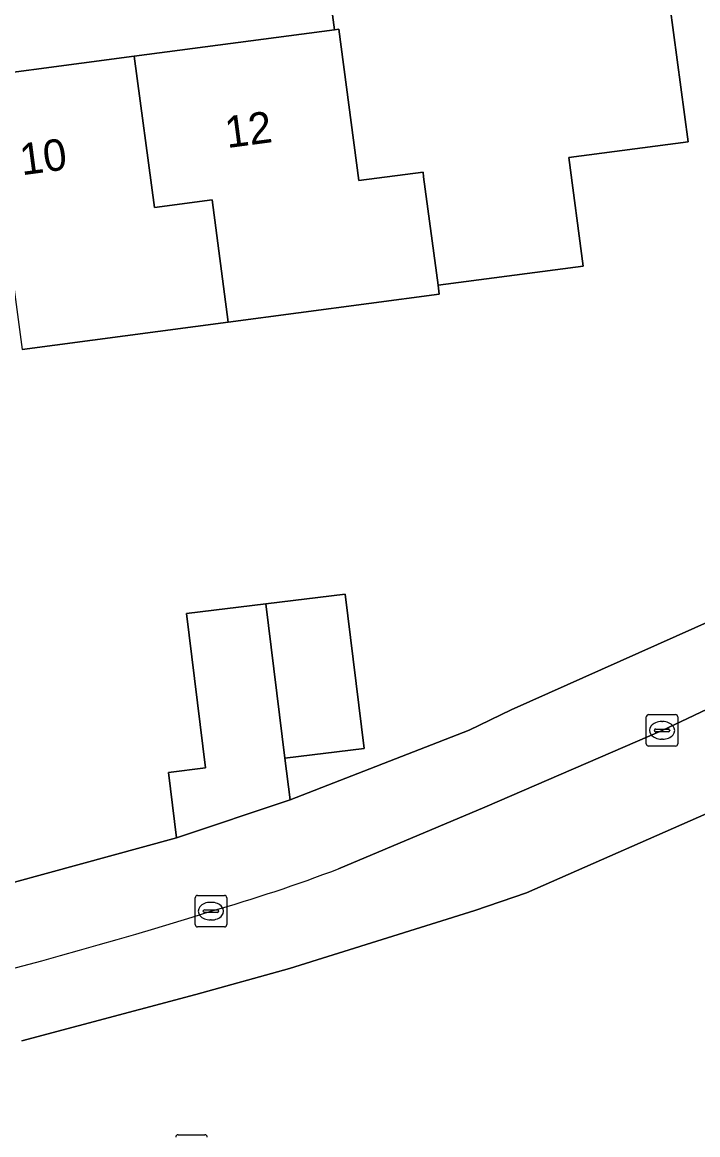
# Model space of a CAD drawing. Extents: x 158472 to 159562, y 388525 to 389606.
# Drawn here: x 159412.99 to 159434.43, y 389088.52 to 389123.84 of the extents above; entities that cross this region are included whole.
import ezdxf

# ---------------------------------------------------------------- set-up
doc = ezdxf.new("R2010")
doc.units = 0
for name, color, linetype in [('IMGEO_Erf', 7, 'Continuous'), ('IMGEO_Kolk', 7, 'Continuous'), ('IMGEO_Muur', 7, 'Continuous'), ('IMGEO_Pand', 7, 'Continuous'), ('IMGEO_Pand_nummerreeks', 7, 'Continuous'), ('IMGEO_Rijbaan_lokaal_gesloten', 7, 'Continuous'), ('IMGEO_Rioolput', 7, 'Continuous'), ('IMGEO_Voetpad_open', 7, 'Continuous')]:
    doc.layers.add(name, color=color, linetype=linetype)

msp = doc.modelspace()

# ---------------------------------------------------------------- linework, layer by layer
at = {"layer": 'IMGEO_Erf'}
for points in [[(159410.003, 389121.894), (159416.545, 389122.76), (159422.897, 389123.6), (159422.402, 389127.345), (159429.107, 389128.232), (159428.845, 389130.209), (159429.018, 389130.232), (159428.778, 389132.077), (159422.033, 389131.139), (159422.126, 389130.321), (159401.134, 389127.508)], [(159408.591, 389095.409), (159417.887, 389097.948), (159417.633, 389100.024), (159418.806, 389100.168), (159418.206, 389105.065), (159420.722, 389105.373), (159423.239, 389105.682), (159423.839, 389100.785), (159421.324, 389100.477), (159421.497, 389099.156), (159427.179, 389101.37), (159428.513, 389102.01), (159436.614, 389105.63), (159435.849, 389107.341), (159436.197, 389107.501), (159437.772, 389108.161), (159444.265, 389110.777), (159444.972, 389112.632), (159443.27, 389125.667)], [(159433.552, 389124.381), (159434.127, 389120.047), (159430.338, 389119.544), (159430.793, 389116.1), (159426.188, 389115.491), (159426.226, 389115.202), (159419.529, 389114.316), (159412.981, 389113.45)]]:
    msp.add_lwpolyline(points, dxfattribs=at)
at = {"layer": 'IMGEO_Kolk'}
for p, q in [((159432.8, 389100.933), (159432.8, 389101.785)), ((159432.875, 389101.859), (159433.727, 389101.859)), ((159433.288, 389101.639), (159433.313, 389101.639)), ((159433.801, 389101.785), (159433.801, 389100.933)), ((159433.059, 389101.353), (159433.059, 389101.365)), ((159433.497, 389101.316), (159433.099, 389101.316)), ((159433.102, 389101.402), (159433.5, 389101.402)), ((159433.543, 389101.365), (159433.543, 389101.353)), ((159433.727, 389100.859), (159432.875, 389100.859)), ((159433.311, 389101.079), (159433.286, 389101.079)), ((159418.478, 389095.194), (159418.478, 389096.046)), ((159418.553, 389096.12), (159419.405, 389096.12)), ((159419.479, 389096.046), (159419.479, 389095.194)), ((159418.737, 389095.614), (159418.737, 389095.626)), ((159419.175, 389095.577), (159418.777, 389095.577)), ((159418.78, 389095.663), (159419.178, 389095.663)), ((159418.966, 389095.9), (159418.991, 389095.9)), ((159419.221, 389095.626), (159419.221, 389095.614)), ((159418.989, 389095.34), (159418.964, 389095.34)), ((159419.405, 389095.12), (159418.553, 389095.12))]:
    msp.add_line(p, q, dxfattribs=at)
for points in [[(159432.8, 389100.933), (159432.8, 389101.785)], [(159432.875, 389101.859), (159433.727, 389101.859)], [(159433.801, 389101.785), (159433.801, 389100.933)], [(159433.727, 389100.859), (159432.875, 389100.859)], [(159418.478, 389095.194), (159418.478, 389096.046)], [(159418.553, 389096.12), (159419.405, 389096.12)], [(159419.479, 389096.046), (159419.479, 389095.194)], [(159419.405, 389095.12), (159418.553, 389095.12)]]:
    msp.add_lwpolyline(points, dxfattribs=at)
for centre, radius, start, end in [((159432.877, 389101.783), 0.0765, 91.552, 178.448), ((159432.877, 389101.783), 0.0765, 91.552, 178.448), ((159433.725, 389101.783), 0.0765, 1.552, 88.448), ((159433.725, 389101.783), 0.0765, 1.552, 88.448), ((159433.099, 389101.362), 0.0403, 85.8775, 175.7526), ((159433.096, 389101.352), 0.0366, 178.938, 274.7102), ((159433.5, 389101.359), 0.043, 264.8664, 352.4533), ((159433.504, 389101.364), 0.0386, 1.7309, 96.639), ((159432.877, 389100.935), 0.0765, 181.552, 268.448), ((159432.877, 389100.935), 0.0765, 181.552, 268.448), ((159433.725, 389100.935), 0.0765, 271.552, 358.448), ((159433.725, 389100.935), 0.0765, 271.552, 358.448), ((159418.555, 389096.044), 0.0765, 91.552, 178.448), ((159418.555, 389096.044), 0.0765, 91.552, 178.448), ((159419.403, 389096.044), 0.0765, 1.552, 88.448), ((159419.403, 389096.044), 0.0765, 1.552, 88.448), ((159418.777, 389095.623), 0.0403, 85.8775, 175.7526), ((159418.774, 389095.613), 0.0366, 178.938, 274.7102), ((159419.178, 389095.62), 0.043, 264.8664, 352.4533), ((159419.182, 389095.625), 0.0386, 1.7309, 96.639), ((159418.555, 389095.196), 0.0765, 181.552, 268.448), ((159418.555, 389095.196), 0.0765, 181.552, 268.448), ((159419.403, 389095.196), 0.0765, 271.552, 358.448), ((159419.403, 389095.196), 0.0765, 271.552, 358.448)]:
    msp.add_arc(centre, radius, start, end, dxfattribs=at)
for centre, major_axis, ratio, start_param, end_param in [((159433.287, 389101.359), (-0.387, 0.002), 0.722429, 4.712389, 7.853982), ((159433.312, 389101.359), (-0.39, 0.002), 0.717154, 1.570796, 4.712389), ((159418.965, 389095.62), (-0.387, 0.002), 0.722429, 4.712389, 7.853982), ((159418.99, 389095.62), (-0.39, 0.002), 0.717154, 1.570796, 4.712389)]:
    msp.add_ellipse(centre, major_axis=major_axis, ratio=ratio, start_param=start_param, end_param=end_param, dxfattribs=at)
at = {"layer": 'IMGEO_Muur'}
msp.add_lwpolyline([(159417.887, 389097.948), (159408.591, 389095.409), (159399.051, 389093.427), (159388.662, 389091.773), (159384.106, 389093.623)], dxfattribs=at)
at = {"layer": 'IMGEO_Pand'}
for points in [[(159432.711, 389130.721), (159429.018, 389130.232), (159428.845, 389130.209), (159429.107, 389128.232), (159422.402, 389127.345), (159422.897, 389123.6), (159423.044, 389123.619), (159423.679, 389118.815), (159425.712, 389119.084), (159425.732, 389118.935), (159426.188, 389115.491), (159430.793, 389116.1), (159430.338, 389119.544), (159434.127, 389120.047), (159433.552, 389124.381)], [(159422.897, 389123.6), (159416.545, 389122.76), (159417.182, 389117.954), (159419.014, 389118.197), (159419.529, 389114.316), (159426.226, 389115.202), (159426.188, 389115.491), (159425.732, 389118.935), (159425.712, 389119.084), (159423.679, 389118.815), (159423.044, 389123.619)], [(159410.003, 389121.894), (159410.64, 389117.088), (159412.467, 389117.33), (159412.981, 389113.45), (159419.529, 389114.316), (159419.014, 389118.197), (159417.182, 389117.954), (159416.545, 389122.76)], [(159420.722, 389105.373), (159421.324, 389100.477), (159423.839, 389100.785), (159423.239, 389105.682)], [(159420.722, 389105.373), (159418.206, 389105.065), (159418.806, 389100.168), (159417.633, 389100.024), (159417.887, 389097.948), (159421.497, 389099.156), (159421.324, 389100.477)]]:
    msp.add_lwpolyline(points, close=True, dxfattribs=at)
at = {"layer": 'IMGEO_Rijbaan_lokaal_gesloten'}
for points in [[(159418.501, 389092.976), (159421.477, 389093.794), (159427.352, 389095.639), (159428.992, 389096.202), (159435.25, 389098.952), (159435.34, 389102.313), (159433.301, 389101.359), (159427.673, 389098.918), (159423.033, 389096.966)], [(159435.25, 389098.952), (159428.992, 389096.202), (159427.352, 389095.639), (159421.477, 389093.794), (159418.501, 389092.976), (159412.98, 389091.5)], [(159412.98, 389091.5), (159418.501, 389092.976)]]:
    msp.add_lwpolyline(points, dxfattribs=at)
for centre, radius, start, end in [((159405.311, 389143.494), 49.789, 285.9336, 290.8515), ((159375.894, 389232.939), 143.922, 279.49456, 287.4196)]:
    msp.add_arc(centre, radius, start, end, dxfattribs=at)
at = {"layer": 'IMGEO_Rioolput'}
msp.add_line((159417.934, 389088.521), (159418.786, 389088.521), dxfattribs=at)
msp.add_lwpolyline([(159417.934, 389088.521), (159418.786, 389088.521)], dxfattribs=at)
for centre, start, end in [((159417.936, 389088.445), 91.552, 178.448), ((159417.936, 389088.445), 91.552, 178.448), ((159418.784, 389088.445), 1.552, 88.448), ((159418.784, 389088.445), 1.552, 88.448)]:
    msp.add_arc(centre, 0.0765, start, end, dxfattribs=at)
at = {"layer": 'IMGEO_Voetpad_open'}
for points in [[(159449.525, 389114.646), (159449.238, 389117.453), (159448.202, 389117.341), (159446.958, 389117.207), (159447.267, 389114.02), (159444.956, 389109.423), (159438.478, 389106.475), (159436.981, 389105.794), (159436.614, 389105.63), (159428.513, 389102.01), (159427.179, 389101.37), (159421.497, 389099.156), (159417.887, 389097.948), (159408.591, 389095.409), (159399.051, 389093.427), (159388.662, 389091.773), (159384.106, 389093.623), (159381.538, 389093.226)], [(159423.033, 389096.966), (159427.673, 389098.918), (159433.301, 389101.359), (159435.34, 389102.313), (159443.531, 389106.004), (159445.013, 389106.691)]]:
    msp.add_lwpolyline(points, dxfattribs=at)
for centre, radius, start, end in [((159405.311, 389143.494), 49.789, 285.9336, 290.8515), ((159375.894, 389232.939), 143.922, 279.49456, 287.4196)]:
    msp.add_arc(centre, radius, start, end, dxfattribs=at)

# ---------------------------------------------------------------- texts
at = {"layer": 'IMGEO_Pand_nummerreeks'}
for s, rotation, p in [('12', 7.5344, (159419.492, 389119.842)), ('10', 7.5367, (159412.978, 389118.979))]:
    msp.add_text(s, height=1, rotation=rotation, dxfattribs=at).set_placement(p)

doc.saveas('drawing.dxf')
